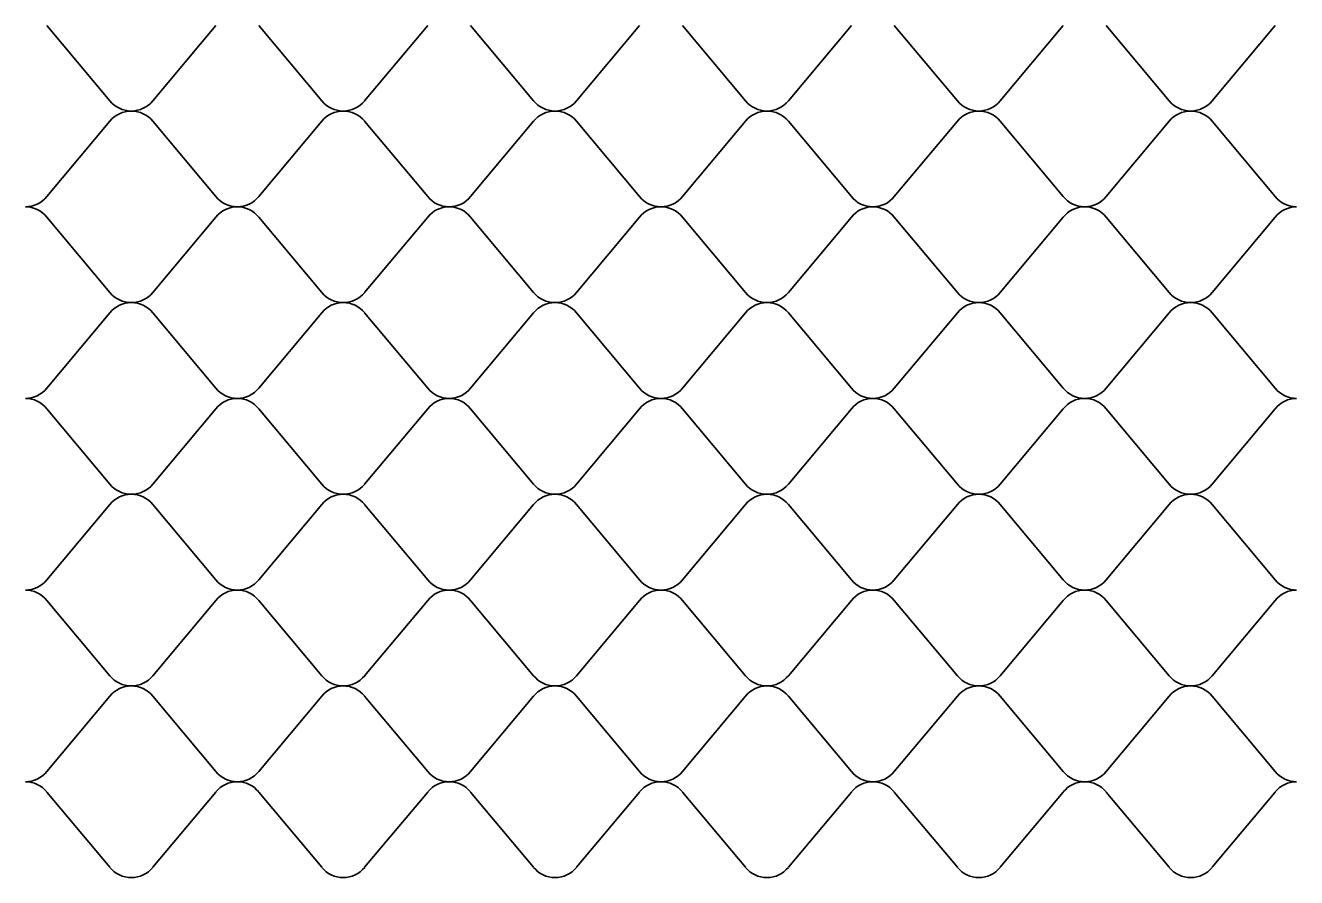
# Model space of a CAD drawing. Extents: x 638850 to 644908, y 297188 to 298900.
# Drawn here: x 640171.18 to 640216, y 297806.76 to 297836.81 of the extents above; entities that cross this region are included whole.
import ezdxf

# ---------------------------------------------------------------- set-up
doc = ezdxf.new("R2010")
doc.units = 0
doc.layers.add('5', color=7, linetype='Continuous')

msp = doc.modelspace()

# ---------------------------------------------------------------- linework, layer by layer
at = {"layer": '5'}
for p, q in [((640174.159, 297834.154), (640171.937, 297836.81)), ((640177.895, 297836.81), (640175.672, 297834.154)), ((640181.63, 297834.154), (640179.407, 297836.81)), ((640185.365, 297836.81), (640183.142, 297834.154)), ((640189.1, 297834.154), (640186.877, 297836.81)), ((640192.835, 297836.81), (640190.612, 297834.154)), ((640196.571, 297834.154), (640194.348, 297836.81)), ((640200.306, 297836.81), (640198.083, 297834.154)), ((640204.041, 297834.154), (640201.819, 297836.81)), ((640207.777, 297836.81), (640205.554, 297834.154)), ((640211.511, 297834.154), (640209.289, 297836.81)), ((640215.247, 297836.81), (640213.024, 297834.154)), ((640171.937, 297830.774), (640174.159, 297833.43)), ((640175.672, 297833.43), (640177.895, 297830.774)), ((640179.407, 297830.774), (640181.63, 297833.43)), ((640183.142, 297833.43), (640185.365, 297830.774)), ((640186.877, 297830.774), (640189.1, 297833.43)), ((640190.612, 297833.43), (640192.835, 297830.774)), ((640194.348, 297830.774), (640196.571, 297833.43)), ((640198.083, 297833.43), (640200.306, 297830.774)), ((640201.819, 297830.774), (640204.041, 297833.43)), ((640205.554, 297833.43), (640207.777, 297830.774)), ((640209.289, 297830.774), (640211.511, 297833.43)), ((640213.024, 297833.43), (640215.247, 297830.774)), ((640174.159, 297827.394), (640171.937, 297830.051)), ((640177.895, 297830.051), (640175.672, 297827.394)), ((640181.63, 297827.394), (640179.407, 297830.051)), ((640185.365, 297830.051), (640183.142, 297827.394)), ((640189.1, 297827.394), (640186.877, 297830.051)), ((640192.835, 297830.051), (640190.612, 297827.394)), ((640196.571, 297827.394), (640194.348, 297830.051)), ((640200.306, 297830.051), (640198.083, 297827.394)), ((640204.041, 297827.394), (640201.819, 297830.051)), ((640207.777, 297830.051), (640205.554, 297827.394)), ((640211.511, 297827.394), (640209.289, 297830.051)), ((640215.247, 297830.051), (640213.024, 297827.394)), ((640171.937, 297824.015), (640174.159, 297826.672)), ((640175.672, 297826.672), (640177.895, 297824.015)), ((640179.407, 297824.015), (640181.63, 297826.672)), ((640183.142, 297826.672), (640185.365, 297824.015)), ((640186.877, 297824.015), (640189.1, 297826.672)), ((640190.612, 297826.672), (640192.835, 297824.015)), ((640194.348, 297824.015), (640196.571, 297826.672)), ((640198.083, 297826.672), (640200.306, 297824.015)), ((640201.819, 297824.015), (640204.041, 297826.672)), ((640205.554, 297826.672), (640207.777, 297824.015)), ((640209.289, 297824.015), (640211.511, 297826.672)), ((640213.024, 297826.672), (640215.247, 297824.015)), ((640174.159, 297820.636), (640171.937, 297823.292)), ((640177.895, 297823.292), (640175.672, 297820.636)), ((640181.63, 297820.636), (640179.407, 297823.292)), ((640185.365, 297823.292), (640183.142, 297820.636)), ((640189.1, 297820.636), (640186.877, 297823.292)), ((640192.835, 297823.292), (640190.612, 297820.636)), ((640196.571, 297820.636), (640194.348, 297823.292)), ((640200.306, 297823.292), (640198.083, 297820.636)), ((640204.041, 297820.636), (640201.819, 297823.292)), ((640207.777, 297823.292), (640205.554, 297820.636)), ((640211.511, 297820.636), (640209.289, 297823.292)), ((640215.247, 297823.292), (640213.024, 297820.636)), ((640171.937, 297817.257), (640174.159, 297819.913)), ((640175.672, 297819.913), (640177.895, 297817.257)), ((640179.407, 297817.257), (640181.63, 297819.913)), ((640183.142, 297819.913), (640185.365, 297817.257)), ((640186.877, 297817.257), (640189.1, 297819.913)), ((640190.612, 297819.913), (640192.835, 297817.257)), ((640194.348, 297817.257), (640196.571, 297819.913)), ((640198.083, 297819.913), (640200.306, 297817.257)), ((640201.819, 297817.257), (640204.041, 297819.913)), ((640205.554, 297819.913), (640207.777, 297817.257)), ((640209.289, 297817.257), (640211.511, 297819.913)), ((640213.024, 297819.913), (640215.247, 297817.257)), ((640174.159, 297813.877), (640171.937, 297816.534)), ((640177.895, 297816.534), (640175.672, 297813.877)), ((640181.63, 297813.877), (640179.407, 297816.534)), ((640185.365, 297816.534), (640183.142, 297813.877)), ((640189.1, 297813.877), (640186.877, 297816.534)), ((640192.835, 297816.534), (640190.612, 297813.877)), ((640196.571, 297813.877), (640194.348, 297816.534)), ((640200.306, 297816.534), (640198.083, 297813.877)), ((640204.041, 297813.877), (640201.819, 297816.534)), ((640207.777, 297816.534), (640205.554, 297813.877)), ((640211.511, 297813.877), (640209.289, 297816.534)), ((640215.247, 297816.534), (640213.024, 297813.877)), ((640171.937, 297810.497), (640174.159, 297813.154)), ((640175.672, 297813.154), (640177.895, 297810.497)), ((640179.407, 297810.497), (640181.63, 297813.154)), ((640183.142, 297813.154), (640185.365, 297810.497)), ((640186.877, 297810.497), (640189.1, 297813.154)), ((640190.612, 297813.154), (640192.835, 297810.497)), ((640194.348, 297810.497), (640196.571, 297813.154)), ((640198.083, 297813.154), (640200.306, 297810.497)), ((640201.819, 297810.497), (640204.041, 297813.154)), ((640205.554, 297813.154), (640207.777, 297810.497)), ((640209.289, 297810.497), (640211.511, 297813.154)), ((640213.024, 297813.154), (640215.247, 297810.497)), ((640174.159, 297807.118), (640171.937, 297809.774)), ((640177.895, 297809.774), (640175.672, 297807.118)), ((640181.63, 297807.118), (640179.407, 297809.774)), ((640185.365, 297809.774), (640183.142, 297807.118)), ((640189.1, 297807.118), (640186.877, 297809.774)), ((640192.835, 297809.774), (640190.612, 297807.118)), ((640196.571, 297807.118), (640194.348, 297809.774)), ((640200.306, 297809.774), (640198.083, 297807.118)), ((640204.041, 297807.118), (640201.819, 297809.774)), ((640207.777, 297809.774), (640205.554, 297807.118)), ((640211.511, 297807.118), (640209.289, 297809.774)), ((640215.247, 297809.774), (640213.024, 297807.118))]:
    msp.add_line(p, q, dxfattribs=at)
for centre, start, end in [((640174.916, 297834.765), 218.9482, 270), ((640174.916, 297834.765), 270, 321.0518), ((640182.386, 297834.765), 218.9482, 270), ((640182.386, 297834.765), 270, 321.0518), ((640189.856, 297834.765), 218.9482, 270), ((640189.856, 297834.765), 270, 321.0518), ((640197.327, 297834.765), 218.9482, 270), ((640197.327, 297834.765), 270, 321.0518), ((640204.798, 297834.765), 218.9482, 270), ((640204.798, 297834.765), 270, 321.0518), ((640212.268, 297834.765), 218.9482, 270), ((640212.268, 297834.765), 270, 321.0518), ((640174.916, 297832.819), 90, 141.0518), ((640174.916, 297832.819), 38.9482, 90), ((640182.386, 297832.819), 90, 141.0518), ((640182.386, 297832.819), 38.9482, 90), ((640189.856, 297832.819), 90, 141.0518), ((640189.856, 297832.819), 38.9482, 90), ((640197.327, 297832.819), 90, 141.0518), ((640197.327, 297832.819), 38.9482, 90), ((640204.798, 297832.819), 90, 141.0518), ((640204.798, 297832.819), 38.9482, 90), ((640212.268, 297832.819), 90, 141.0518), ((640212.268, 297832.819), 38.9482, 90), ((640171.18, 297831.385), 270, 321.0518), ((640178.651, 297831.385), 218.9482, 270), ((640178.651, 297831.385), 270, 321.0518), ((640186.121, 297831.385), 218.9482, 270), ((640186.121, 297831.385), 270, 321.0518), ((640193.591, 297831.385), 218.9482, 270), ((640193.592, 297831.385), 270, 321.0518), ((640201.062, 297831.385), 218.9482, 270), ((640201.062, 297831.385), 270, 321.0518), ((640208.533, 297831.385), 218.9482, 270), ((640208.533, 297831.385), 270, 321.0518), ((640216.003, 297831.385), 218.9482, 270), ((640171.18, 297829.44), 38.9482, 90), ((640178.651, 297829.44), 90, 141.0518), ((640178.651, 297829.44), 38.9482, 90), ((640186.121, 297829.44), 90, 141.0518), ((640186.121, 297829.44), 38.9482, 90), ((640193.591, 297829.44), 90, 141.0518), ((640193.592, 297829.44), 38.9482, 90), ((640201.062, 297829.44), 90, 141.0518), ((640201.062, 297829.44), 38.9482, 90), ((640208.533, 297829.44), 90, 141.0518), ((640208.533, 297829.44), 38.9482, 90), ((640216.003, 297829.44), 90, 141.0518), ((640174.916, 297828.006), 218.9482, 270), ((640174.916, 297828.006), 270, 321.0518), ((640182.386, 297828.006), 218.9482, 270), ((640182.386, 297828.006), 270, 321.0518), ((640189.856, 297828.006), 218.9482, 270), ((640189.856, 297828.006), 270, 321.0518), ((640197.327, 297828.006), 218.9482, 270), ((640197.327, 297828.006), 270, 321.0518), ((640204.798, 297828.006), 218.9482, 270), ((640204.798, 297828.006), 270, 321.0518), ((640212.268, 297828.006), 218.9482, 270), ((640212.268, 297828.006), 270, 321.0518), ((640174.916, 297826.061), 90, 141.0518), ((640174.916, 297826.061), 38.9482, 90), ((640182.386, 297826.061), 90, 141.0518), ((640182.386, 297826.061), 38.9482, 90), ((640189.856, 297826.061), 90, 141.0518), ((640189.856, 297826.061), 38.9482, 90), ((640197.327, 297826.061), 90, 141.0518), ((640197.327, 297826.061), 38.9482, 90), ((640204.798, 297826.061), 90, 141.0518), ((640204.798, 297826.061), 38.9482, 90), ((640212.268, 297826.061), 90, 141.0518), ((640212.268, 297826.061), 38.9482, 90), ((640171.18, 297824.626), 270, 321.0518), ((640178.651, 297824.626), 218.9482, 270), ((640178.651, 297824.626), 270, 321.0518), ((640186.121, 297824.626), 218.9482, 270), ((640186.121, 297824.626), 270, 321.0518), ((640193.591, 297824.626), 218.9482, 270), ((640193.592, 297824.626), 270, 321.0518), ((640201.062, 297824.626), 218.9482, 270), ((640201.062, 297824.626), 270, 321.0518), ((640208.533, 297824.626), 218.9482, 270), ((640208.533, 297824.626), 270, 321.0518), ((640216.003, 297824.626), 218.9482, 270), ((640171.18, 297822.681), 38.9482, 90), ((640178.651, 297822.681), 90, 141.0518), ((640178.651, 297822.681), 38.9482, 90), ((640186.121, 297822.681), 90, 141.0518), ((640186.121, 297822.681), 38.9482, 90), ((640193.591, 297822.681), 90, 141.0518), ((640193.592, 297822.681), 38.9482, 90), ((640201.062, 297822.681), 90, 141.0518), ((640201.062, 297822.681), 38.9482, 90), ((640208.533, 297822.681), 90, 141.0518), ((640208.533, 297822.681), 38.9482, 90), ((640216.003, 297822.681), 90, 141.0518), ((640174.916, 297821.247), 218.9482, 270), ((640174.916, 297821.247), 270, 321.0518), ((640182.386, 297821.247), 218.9482, 270), ((640182.386, 297821.247), 270, 321.0518), ((640189.856, 297821.247), 218.9482, 270), ((640189.856, 297821.247), 270, 321.0518), ((640197.327, 297821.247), 218.9482, 270), ((640197.327, 297821.247), 270, 321.0518), ((640204.798, 297821.247), 218.9482, 270), ((640204.798, 297821.247), 270, 321.0518), ((640212.268, 297821.247), 218.9482, 270), ((640212.268, 297821.247), 270, 321.0518), ((640174.916, 297819.302), 90, 141.0518), ((640174.916, 297819.302), 38.9482, 90), ((640182.386, 297819.302), 90, 141.0518), ((640182.386, 297819.302), 38.9482, 90), ((640189.856, 297819.302), 90, 141.0518), ((640189.856, 297819.302), 38.9482, 90), ((640197.327, 297819.302), 90, 141.0518), ((640197.327, 297819.302), 38.9482, 90), ((640204.798, 297819.302), 90, 141.0518), ((640204.798, 297819.302), 38.9482, 90), ((640212.268, 297819.302), 90, 141.0518), ((640212.268, 297819.302), 38.9482, 90), ((640171.18, 297817.868), 270, 321.0518), ((640171.18, 297815.922), 38.9482, 90), ((640178.651, 297817.868), 218.9482, 270), ((640178.651, 297815.922), 90, 141.0518), ((640178.651, 297817.868), 270, 321.0518), ((640178.651, 297815.922), 38.9482, 90), ((640186.121, 297817.868), 218.9482, 270), ((640186.121, 297815.922), 90, 141.0518), ((640186.121, 297817.868), 270, 321.0518), ((640186.121, 297815.922), 38.9482, 90), ((640193.591, 297817.868), 218.9482, 270), ((640193.591, 297815.922), 90, 141.0518), ((640193.592, 297817.868), 270, 321.0518), ((640193.592, 297815.922), 38.9482, 90), ((640201.062, 297817.868), 218.9482, 270), ((640201.062, 297815.922), 90, 141.0518), ((640201.062, 297817.868), 270, 321.0518), ((640201.062, 297815.922), 38.9482, 90), ((640208.533, 297817.868), 218.9482, 270), ((640208.533, 297815.922), 90, 141.0518), ((640208.533, 297817.868), 270, 321.0518), ((640208.533, 297815.922), 38.9482, 90), ((640216.003, 297817.868), 218.9482, 270), ((640216.003, 297815.922), 90, 141.0518), ((640174.916, 297814.488), 218.9482, 270), ((640174.916, 297814.488), 270, 321.0518), ((640182.386, 297814.488), 218.9482, 270), ((640182.386, 297814.488), 270, 321.0518), ((640189.856, 297814.488), 218.9482, 270), ((640189.856, 297814.488), 270, 321.0518), ((640197.327, 297814.488), 218.9482, 270), ((640197.327, 297814.488), 270, 321.0518), ((640204.798, 297814.488), 218.9482, 270), ((640204.798, 297814.488), 270, 321.0518), ((640212.268, 297814.488), 218.9482, 270), ((640212.268, 297814.488), 270, 321.0518), ((640174.916, 297812.543), 90, 141.0518), ((640174.916, 297812.543), 38.9482, 90), ((640182.386, 297812.543), 90, 141.0518), ((640182.386, 297812.543), 38.9482, 90), ((640189.856, 297812.543), 90, 141.0518), ((640189.856, 297812.543), 38.9482, 90), ((640197.327, 297812.543), 90, 141.0518), ((640197.327, 297812.543), 38.9482, 90), ((640204.798, 297812.543), 90, 141.0518), ((640204.798, 297812.543), 38.9482, 90), ((640212.268, 297812.543), 90, 141.0518), ((640212.268, 297812.543), 38.9482, 90), ((640171.18, 297811.108), 270, 321.0518), ((640171.18, 297809.163), 38.9482, 90), ((640178.651, 297811.108), 218.9482, 270), ((640178.651, 297809.163), 90, 141.0518), ((640178.651, 297811.108), 270, 321.0518), ((640178.651, 297809.163), 38.9482, 90), ((640186.121, 297811.108), 218.9482, 270), ((640186.121, 297809.163), 90, 141.0518), ((640186.121, 297811.108), 270, 321.0518), ((640186.121, 297809.163), 38.9482, 90), ((640193.591, 297811.108), 218.9482, 270), ((640193.591, 297809.163), 90, 141.0518), ((640193.592, 297811.108), 270, 321.0518), ((640193.592, 297809.163), 38.9482, 90), ((640201.062, 297811.108), 218.9482, 270), ((640201.062, 297809.163), 90, 141.0518), ((640201.062, 297811.108), 270, 321.0518), ((640201.062, 297809.163), 38.9482, 90), ((640208.533, 297811.108), 218.9482, 270), ((640208.533, 297809.163), 90, 141.0518), ((640208.533, 297811.108), 270, 321.0518), ((640208.533, 297809.163), 38.9482, 90), ((640216.003, 297811.108), 218.9482, 270), ((640216.003, 297809.163), 90, 141.0518), ((640174.916, 297807.729), 218.9482, 270), ((640174.916, 297807.729), 270, 321.0518), ((640182.386, 297807.729), 218.9482, 270), ((640182.386, 297807.729), 270, 321.0518), ((640189.856, 297807.729), 218.9482, 270), ((640189.856, 297807.729), 270, 321.0518), ((640197.327, 297807.729), 218.9482, 270), ((640197.327, 297807.729), 270, 321.0518), ((640204.798, 297807.729), 218.9482, 270), ((640204.798, 297807.729), 270, 321.0518), ((640212.268, 297807.729), 218.9482, 270), ((640212.268, 297807.729), 270, 321.0518)]:
    msp.add_arc(centre, 0.973, start, end, dxfattribs=at)

doc.saveas('drawing.dxf')
